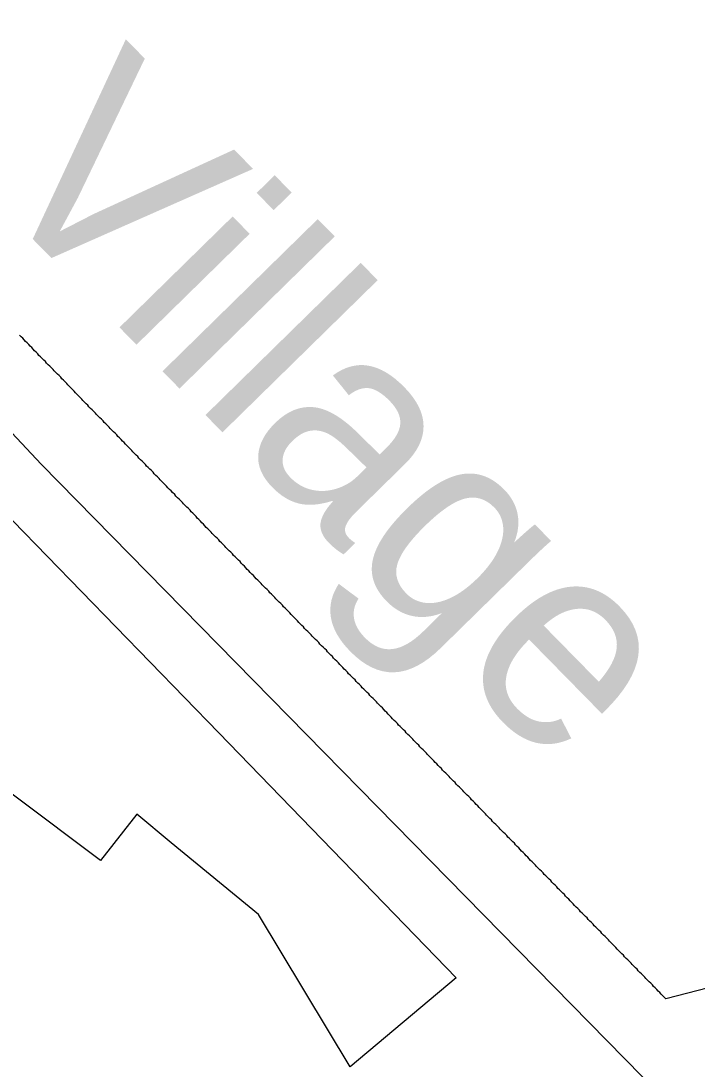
# Model space of a CAD drawing. Extents: x 2104537 to 2336408, y 34176 to 229611.
# Drawn here: x 2183207.7 to 2183518.8, y 71547.4 to 72030 of the extents above; entities that cross this region are included whole.
import ezdxf

# ---------------------------------------------------------------- set-up
doc = ezdxf.new("R2010")
doc.units = 0
for name, color, linetype in [('Exist Boundary Political City Limit New', 7, 'Continuous'), ('Exist Road Secondary Type 51 Attributed', 7, 'Continuous'), ('Exist Road Secondary Type 51 Label', 7, 'Continuous'), ('Map Preparation Boundary City Limit Buffer Line', 7, 'Continuous')]:
    doc.layers.add(name, color=color, linetype=linetype)

msp = doc.modelspace()

# ---------------------------------------------------------------- linework, layer by layer
at = {"layer": 'Exist Boundary Political City Limit New'}
for points in [[(2183298.75, 71702.18), (2183408, 71589.36), (2183359.25, 71548.39), (2183317, 71618.63), (2183276.75, 71651.64), (2183261, 71664.71), (2183244.25, 71643.39), (2183165.25, 71702.68), (2183129.25, 71729.64), (2183074.5, 71770.66), (2183001, 71874.84), (2183072, 71936.06), (2183073.25, 71934.68), (2183204, 71799.82), (2183298.75, 71702.18)], [(2183228.75, 71863.08), (2183228, 71863.81), (2183227.25, 71864.53), (2183226.5, 71865.24), (2183226, 71865.96), (2183225.25, 71866.68), (2183224.5, 71867.4), (2183223.75, 71868.11), (2183223, 71868.82), (2183222.5, 71869.54), (2183221.75, 71870.26), (2183221, 71870.99), (2183220.25, 71871.7), (2183219.5, 71872.42), (2183219, 71873.14), (2183218.25, 71873.85), (2183217.5, 71874.56), (2183216.75, 71875.28), (2183216, 71876), (2183215.5, 71876.72), (2183214.75, 71877.44), (2183214, 71878.16), (2183213.25, 71878.88), (2183212.75, 71879.58), (2183212, 71880.3), (2183211.25, 71881.02), (2183210.5, 71881.74), (2183209.75, 71882.46), (2183209.25, 71883.2), (2183208.5, 71883.9), (2183207.75, 71884.61), (2183207, 71885.32)], [(2183298, 71791.81), (2183297.25, 71792.52), (2183296.5, 71793.24), (2183295.75, 71793.96), (2183295.25, 71794.68), (2183294.5, 71795.4), (2183293.75, 71796.13), (2183293, 71796.82), (2183292.25, 71797.54), (2183291.75, 71798.26), (2183291, 71798.98), (2183290.25, 71799.7), (2183289.5, 71800.42), (2183288.75, 71801.11), (2183288.25, 71801.84), (2183287.5, 71802.56), (2183286.75, 71803.28), (2183286, 71804.01), (2183285.5, 71804.72), (2183284.75, 71805.43), (2183284, 71806.15), (2183283.25, 71806.86), (2183282.5, 71807.58), (2183282, 71808.3), (2183281.25, 71809.02), (2183280.5, 71809.73), (2183279.75, 71810.45), (2183279, 71811.17), (2183278.5, 71811.89), (2183277.5, 71812.89), (2183276.75, 71813.6), (2183276, 71814.32), (2183275.25, 71815.03), (2183274.75, 71815.75), (2183274, 71816.47), (2183273.25, 71817.19), (2183272.5, 71817.91), (2183271.75, 71818.63), (2183271.25, 71819.33), (2183270.5, 71820.05), (2183269.75, 71820.77), (2183269, 71821.49), (2183268.5, 71822.2), (2183267.75, 71822.93), (2183267, 71823.64), (2183266.25, 71824.35), (2183265.5, 71825.07), (2183265, 71825.79), (2183264.25, 71826.51), (2183263.5, 71827.23), (2183262.75, 71827.95), (2183262, 71828.67), (2183261.5, 71829.38), (2183260.75, 71830.08), (2183260, 71830.81), (2183259.25, 71831.53), (2183258.75, 71832.25), (2183258, 71832.96), (2183257.25, 71833.68), (2183256.5, 71834.4), (2183255.75, 71835.11), (2183255.25, 71835.83), (2183254.5, 71836.56), (2183253.75, 71837.27), (2183253, 71837.97), (2183252.25, 71838.7), (2183251.75, 71839.42), (2183251, 71840.14), (2183250.25, 71840.85), (2183249.5, 71841.57), (2183248.75, 71842.29), (2183248.25, 71843), (2183247.5, 71843.72), (2183246.75, 71844.44), (2183246, 71845.17), (2183245.5, 71845.88), (2183244.75, 71846.59), (2183244, 71847.31), (2183243.25, 71848.02), (2183242.5, 71848.74), (2183242, 71849.46), (2183241.25, 71850.18), (2183240.5, 71850.9), (2183239.75, 71851.61), (2183239, 71852.33), (2183238.5, 71853.04), (2183237.75, 71853.76), (2183237, 71854.48), (2183236.25, 71855.2), (2183235.75, 71855.92), (2183235, 71856.63), (2183234.25, 71857.35), (2183233.5, 71858.06), (2183232.75, 71858.78), (2183232.25, 71859.5), (2183231.5, 71860.22), (2183230.75, 71860.94), (2183230, 71861.66), (2183229.25, 71862.38), (2183228.75, 71863.08)], [(2183367, 71720.84), (2183366.25, 71721.56), (2183365.5, 71722.28), (2183364.75, 71723), (2183364.25, 71723.71), (2183363.5, 71724.43), (2183362.75, 71725.15), (2183362, 71725.86), (2183361.5, 71726.58), (2183360.75, 71727.29), (2183360, 71728.02), (2183359.25, 71728.74), (2183358.5, 71729.45), (2183358, 71730.17), (2183357.25, 71730.88), (2183356.5, 71731.59), (2183355.75, 71732.31), (2183355, 71733.03), (2183354.5, 71733.75), (2183353.75, 71734.46), (2183353, 71735.18), (2183352.25, 71735.9), (2183351.5, 71736.61), (2183351, 71737.33), (2183350.25, 71738.04), (2183349.5, 71738.76), (2183348.75, 71739.48), (2183348.25, 71740.2), (2183347.5, 71740.92), (2183346.75, 71741.63), (2183346, 71742.34), (2183345.25, 71743.06), (2183344.75, 71743.78), (2183344, 71744.5), (2183343.25, 71745.21), (2183342.5, 71745.93), (2183341.75, 71746.65), (2183341.25, 71747.36), (2183340.5, 71748.08), (2183339.75, 71748.8), (2183339, 71749.51), (2183338.25, 71750.24), (2183337.75, 71750.95), (2183337, 71751.67), (2183336.25, 71752.39), (2183335.5, 71753.09), (2183335, 71753.81), (2183334.25, 71754.53), (2183333.5, 71755.25), (2183332.75, 71755.97), (2183332, 71756.69), (2183331.5, 71757.4), (2183330.75, 71758.11), (2183330, 71758.83), (2183329.25, 71759.55), (2183328.5, 71760.26), (2183328, 71760.98), (2183327.25, 71761.7), (2183326.5, 71762.42), (2183325.75, 71763.14), (2183325, 71763.85), (2183324.5, 71764.56), (2183323.75, 71765.28), (2183323, 71766), (2183322.25, 71766.72), (2183321.75, 71767.44), (2183321, 71768.15), (2183320.25, 71768.86), (2183319.5, 71769.58), (2183318.75, 71770.3), (2183318.25, 71771.02), (2183317.5, 71771.74), (2183316.75, 71772.45), (2183316, 71773.17), (2183315.25, 71773.89), (2183314.75, 71774.6), (2183314, 71775.32), (2183313.25, 71776.03), (2183312.5, 71776.75), (2183311.75, 71777.47), (2183311.25, 71778.19), (2183310.5, 71778.92), (2183309.75, 71779.62), (2183309, 71780.33), (2183308.5, 71781.05), (2183307.75, 71781.77), (2183307, 71782.49), (2183306.25, 71783.21), (2183305.5, 71783.93), (2183305, 71784.64), (2183304.25, 71785.35), (2183303.5, 71786.07), (2183302.75, 71786.79), (2183302, 71787.51), (2183301.5, 71788.22), (2183300.75, 71788.94), (2183300, 71789.66), (2183299.25, 71790.38), (2183298.75, 71791.09), (2183298, 71791.81)], [(2183436, 71649.92), (2183435.25, 71650.64), (2183434.75, 71651.35), (2183434, 71652.07), (2183433.25, 71652.79), (2183432.5, 71653.5), (2183431.75, 71654.22), (2183431.25, 71654.94), (2183430.5, 71655.65), (2183429.75, 71656.36), (2183429, 71657.08), (2183428.25, 71657.81), (2183427.75, 71658.51), (2183427, 71659.24), (2183426.25, 71659.95), (2183425.5, 71660.68), (2183424.75, 71661.38), (2183424.25, 71662.09), (2183423.5, 71662.81), (2183422.75, 71663.53), (2183422, 71664.24), (2183421.5, 71664.96), (2183420.75, 71665.67), (2183420, 71666.4), (2183419.25, 71667.11), (2183418.5, 71667.82), (2183418, 71668.54), (2183417.25, 71669.27), (2183416.5, 71669.98), (2183415.75, 71670.7), (2183415, 71671.41), (2183414.5, 71672.13), (2183413.75, 71672.84), (2183413, 71673.55), (2183412.25, 71674.27), (2183411.5, 71674.99), (2183411, 71675.71), (2183410.25, 71676.43), (2183409.5, 71677.14), (2183408.75, 71677.85), (2183408, 71678.56), (2183407.5, 71679.29), (2183406.75, 71680), (2183406, 71680.72), (2183405.25, 71681.44), (2183404.75, 71682.17), (2183404, 71682.88), (2183403.25, 71683.58), (2183402.5, 71684.3), (2183401.75, 71685.02), (2183401.25, 71685.74), (2183400.5, 71686.45), (2183399.75, 71687.17), (2183399, 71687.89), (2183398.25, 71688.6), (2183397.75, 71689.32), (2183397, 71690.03), (2183396.25, 71690.75), (2183395.5, 71691.47), (2183394.75, 71692.2), (2183394.25, 71692.9), (2183393.5, 71693.61), (2183392.75, 71694.33), (2183392, 71695.05), (2183391.25, 71695.77), (2183390.75, 71696.48), (2183390, 71697.2), (2183389.25, 71697.92), (2183388.5, 71698.64), (2183388, 71699.35), (2183387.25, 71700.06), (2183386.5, 71700.78), (2183385.75, 71701.5), (2183385, 71702.22), (2183384.5, 71702.93), (2183383.75, 71703.65), (2183383, 71704.36), (2183382.25, 71705.08), (2183381.5, 71705.8), (2183381, 71706.51), (2183380.25, 71707.24), (2183379.5, 71707.95), (2183378.75, 71708.67), (2183378, 71709.39), (2183377.5, 71710.09), (2183376.75, 71710.81), (2183376, 71711.53), (2183375.25, 71712.25), (2183374.75, 71712.96), (2183374, 71713.68), (2183373.25, 71714.4), (2183372.5, 71715.11), (2183371.75, 71715.83), (2183371.25, 71716.54), (2183370.5, 71717.26), (2183369.75, 71717.98), (2183369, 71718.7), (2183368.25, 71719.42), (2183367.75, 71720.14), (2183367, 71720.84)], [(2183614.5, 71608.15), (2183504.5, 71579.74), (2183503.75, 71580.46), (2183503, 71581.18), (2183502.25, 71581.9), (2183501.75, 71582.6), (2183501, 71583.32), (2183500.25, 71584.04), (2183499.5, 71584.76), (2183498.75, 71585.47), (2183498.25, 71586.19), (2183497.5, 71586.92), (2183496.75, 71587.61), (2183496, 71588.33), (2183495.25, 71589.05), (2183494.75, 71589.77), (2183494, 71590.48), (2183493.25, 71591.2), (2183492.5, 71591.92), (2183491.75, 71592.64), (2183491.25, 71593.34), (2183490.5, 71594.06), (2183489.75, 71594.78), (2183489, 71595.49), (2183488.5, 71596.22), (2183487.75, 71596.93), (2183487, 71597.65), (2183486.25, 71598.35), (2183485.5, 71599.07), (2183485, 71599.79), (2183484.25, 71600.51), (2183483.5, 71601.21), (2183482.75, 71601.94), (2183482, 71602.67), (2183481.5, 71603.38), (2183480.75, 71604.08), (2183480, 71604.8), (2183479.25, 71605.52), (2183478.5, 71606.24), (2183478, 71606.95), (2183477.25, 71607.67), (2183476.5, 71608.39), (2183475.75, 71609.09), (2183475, 71609.81), (2183474.5, 71610.53), (2183473.75, 71611.25), (2183473, 71611.96), (2183472.25, 71612.68), (2183471.5, 71613.4), (2183471, 71614.11), (2183470.25, 71614.82), (2183469.5, 71615.54), (2183468.75, 71616.26), (2183468.25, 71616.99), (2183467.5, 71617.69), (2183466.75, 71618.42), (2183466, 71619.13), (2183465.25, 71619.84), (2183464.75, 71620.55), (2183464, 71621.27), (2183463.25, 71622), (2183462.5, 71622.71), (2183461.75, 71623.42), (2183461.25, 71624.14), (2183460.5, 71624.85), (2183459.75, 71625.57), (2183459, 71626.28), (2183458.25, 71626.99), (2183457.75, 71627.72), (2183457, 71628.44), (2183456.25, 71629.15), (2183455.5, 71629.86), (2183454.75, 71630.58), (2183454.25, 71631.3), (2183453.5, 71632.01), (2183452.75, 71632.73), (2183452, 71633.45), (2183451.5, 71634.17), (2183450.75, 71634.88), (2183450, 71635.59), (2183449.25, 71636.31), (2183448.5, 71637.03), (2183448, 71637.74), (2183447.25, 71638.46), (2183446.5, 71639.18), (2183445.75, 71639.89), (2183445, 71640.6), (2183444.5, 71641.32), (2183443.75, 71642.04), (2183443, 71642.76), (2183442.25, 71643.47), (2183441.5, 71644.19), (2183441, 71644.92), (2183440.25, 71645.62), (2183439.5, 71646.33), (2183438.75, 71647.05), (2183438, 71647.77), (2183437.5, 71648.49), (2183436.75, 71649.2), (2183436, 71649.92)]]:
    msp.add_lwpolyline(points, dxfattribs=at)
at = {"layer": 'Exist Road Secondary Type 51 Attributed'}
msp.add_lwpolyline([(2182977.9, 72081.46), (2183216.95, 71825.92), (2184039.04, 70987.86), (2184339.71, 70672.01), (2184496.71, 70511.17), (2184607.61, 70392.23), (2184691.07, 70299.58), (2184762.43, 70225.18)], dxfattribs=at)
at = {"layer": 'Map Preparation Boundary City Limit Buffer Line'}
for points in [[(2183298.75, 71702.18), (2183408, 71589.36), (2183359.25, 71548.39), (2183317, 71618.63), (2183276.75, 71651.64), (2183261, 71664.71), (2183244.25, 71643.39), (2183165.25, 71702.68), (2183129.25, 71729.64), (2183074.5, 71770.66), (2183001, 71874.84), (2183072, 71936.06), (2183073.25, 71934.68), (2183204, 71799.82), (2183298.75, 71702.18)], [(2183228.75, 71863.08), (2183228, 71863.81), (2183227.25, 71864.53), (2183226.5, 71865.24), (2183226, 71865.96), (2183225.25, 71866.68), (2183224.5, 71867.4), (2183223.75, 71868.11), (2183223, 71868.82), (2183222.5, 71869.54), (2183221.75, 71870.26), (2183221, 71870.99), (2183220.25, 71871.7), (2183219.5, 71872.42), (2183219, 71873.14), (2183218.25, 71873.85), (2183217.5, 71874.56), (2183216.75, 71875.28), (2183216, 71876), (2183215.5, 71876.72), (2183214.75, 71877.44), (2183214, 71878.16), (2183213.25, 71878.88), (2183212.75, 71879.58), (2183212, 71880.3), (2183211.25, 71881.02), (2183210.5, 71881.74), (2183209.75, 71882.46), (2183209.25, 71883.2), (2183208.5, 71883.9), (2183207.75, 71884.61), (2183207, 71885.32)], [(2183298, 71791.81), (2183297.25, 71792.52), (2183296.5, 71793.24), (2183295.75, 71793.96), (2183295.25, 71794.68), (2183294.5, 71795.4), (2183293.75, 71796.13), (2183293, 71796.82), (2183292.25, 71797.54), (2183291.75, 71798.26), (2183291, 71798.98), (2183290.25, 71799.7), (2183289.5, 71800.42), (2183288.75, 71801.11), (2183288.25, 71801.84), (2183287.5, 71802.56), (2183286.75, 71803.28), (2183286, 71804.01), (2183285.5, 71804.72), (2183284.75, 71805.43), (2183284, 71806.15), (2183283.25, 71806.86), (2183282.5, 71807.58), (2183282, 71808.3), (2183281.25, 71809.02), (2183280.5, 71809.73), (2183279.75, 71810.45), (2183279, 71811.17), (2183278.5, 71811.89), (2183277.5, 71812.89), (2183276.75, 71813.6), (2183276, 71814.32), (2183275.25, 71815.03), (2183274.75, 71815.75), (2183274, 71816.47), (2183273.25, 71817.19), (2183272.5, 71817.91), (2183271.75, 71818.63), (2183271.25, 71819.33), (2183270.5, 71820.05), (2183269.75, 71820.77), (2183269, 71821.49), (2183268.5, 71822.2), (2183267.75, 71822.93), (2183267, 71823.64), (2183266.25, 71824.35), (2183265.5, 71825.07), (2183265, 71825.79), (2183264.25, 71826.51), (2183263.5, 71827.23), (2183262.75, 71827.95), (2183262, 71828.67), (2183261.5, 71829.38), (2183260.75, 71830.08), (2183260, 71830.81), (2183259.25, 71831.53), (2183258.75, 71832.25), (2183258, 71832.96), (2183257.25, 71833.68), (2183256.5, 71834.4), (2183255.75, 71835.11), (2183255.25, 71835.83), (2183254.5, 71836.56), (2183253.75, 71837.27), (2183253, 71837.97), (2183252.25, 71838.7), (2183251.75, 71839.42), (2183251, 71840.14), (2183250.25, 71840.85), (2183249.5, 71841.57), (2183248.75, 71842.29), (2183248.25, 71843), (2183247.5, 71843.72), (2183246.75, 71844.44), (2183246, 71845.17), (2183245.5, 71845.88), (2183244.75, 71846.59), (2183244, 71847.31), (2183243.25, 71848.02), (2183242.5, 71848.74), (2183242, 71849.46), (2183241.25, 71850.18), (2183240.5, 71850.9), (2183239.75, 71851.61), (2183239, 71852.33), (2183238.5, 71853.04), (2183237.75, 71853.76), (2183237, 71854.48), (2183236.25, 71855.2), (2183235.75, 71855.92), (2183235, 71856.63), (2183234.25, 71857.35), (2183233.5, 71858.06), (2183232.75, 71858.78), (2183232.25, 71859.5), (2183231.5, 71860.22), (2183230.75, 71860.94), (2183230, 71861.66), (2183229.25, 71862.38), (2183228.75, 71863.08)], [(2183367, 71720.84), (2183366.25, 71721.56), (2183365.5, 71722.28), (2183364.75, 71723), (2183364.25, 71723.71), (2183363.5, 71724.43), (2183362.75, 71725.15), (2183362, 71725.86), (2183361.5, 71726.58), (2183360.75, 71727.29), (2183360, 71728.02), (2183359.25, 71728.74), (2183358.5, 71729.45), (2183358, 71730.17), (2183357.25, 71730.88), (2183356.5, 71731.59), (2183355.75, 71732.31), (2183355, 71733.03), (2183354.5, 71733.75), (2183353.75, 71734.46), (2183353, 71735.18), (2183352.25, 71735.9), (2183351.5, 71736.61), (2183351, 71737.33), (2183350.25, 71738.04), (2183349.5, 71738.76), (2183348.75, 71739.48), (2183348.25, 71740.2), (2183347.5, 71740.92), (2183346.75, 71741.63), (2183346, 71742.34), (2183345.25, 71743.06), (2183344.75, 71743.78), (2183344, 71744.5), (2183343.25, 71745.21), (2183342.5, 71745.93), (2183341.75, 71746.65), (2183341.25, 71747.36), (2183340.5, 71748.08), (2183339.75, 71748.8), (2183339, 71749.51), (2183338.25, 71750.24), (2183337.75, 71750.95), (2183337, 71751.67), (2183336.25, 71752.39), (2183335.5, 71753.09), (2183335, 71753.81), (2183334.25, 71754.53), (2183333.5, 71755.25), (2183332.75, 71755.97), (2183332, 71756.69), (2183331.5, 71757.4), (2183330.75, 71758.11), (2183330, 71758.83), (2183329.25, 71759.55), (2183328.5, 71760.26), (2183328, 71760.98), (2183327.25, 71761.7), (2183326.5, 71762.42), (2183325.75, 71763.14), (2183325, 71763.85), (2183324.5, 71764.56), (2183323.75, 71765.28), (2183323, 71766), (2183322.25, 71766.72), (2183321.75, 71767.44), (2183321, 71768.15), (2183320.25, 71768.86), (2183319.5, 71769.58), (2183318.75, 71770.3), (2183318.25, 71771.02), (2183317.5, 71771.74), (2183316.75, 71772.45), (2183316, 71773.17), (2183315.25, 71773.89), (2183314.75, 71774.6), (2183314, 71775.32), (2183313.25, 71776.03), (2183312.5, 71776.75), (2183311.75, 71777.47), (2183311.25, 71778.19), (2183310.5, 71778.92), (2183309.75, 71779.62), (2183309, 71780.33), (2183308.5, 71781.05), (2183307.75, 71781.77), (2183307, 71782.49), (2183306.25, 71783.21), (2183305.5, 71783.93), (2183305, 71784.64), (2183304.25, 71785.35), (2183303.5, 71786.07), (2183302.75, 71786.79), (2183302, 71787.51), (2183301.5, 71788.22), (2183300.75, 71788.94), (2183300, 71789.66), (2183299.25, 71790.38), (2183298.75, 71791.09), (2183298, 71791.81)], [(2183436, 71649.92), (2183435.25, 71650.64), (2183434.75, 71651.35), (2183434, 71652.07), (2183433.25, 71652.79), (2183432.5, 71653.5), (2183431.75, 71654.22), (2183431.25, 71654.94), (2183430.5, 71655.65), (2183429.75, 71656.36), (2183429, 71657.08), (2183428.25, 71657.81), (2183427.75, 71658.51), (2183427, 71659.24), (2183426.25, 71659.95), (2183425.5, 71660.68), (2183424.75, 71661.38), (2183424.25, 71662.09), (2183423.5, 71662.81), (2183422.75, 71663.53), (2183422, 71664.24), (2183421.5, 71664.96), (2183420.75, 71665.67), (2183420, 71666.4), (2183419.25, 71667.11), (2183418.5, 71667.82), (2183418, 71668.54), (2183417.25, 71669.27), (2183416.5, 71669.98), (2183415.75, 71670.7), (2183415, 71671.41), (2183414.5, 71672.13), (2183413.75, 71672.84), (2183413, 71673.55), (2183412.25, 71674.27), (2183411.5, 71674.99), (2183411, 71675.71), (2183410.25, 71676.43), (2183409.5, 71677.14), (2183408.75, 71677.85), (2183408, 71678.56), (2183407.5, 71679.29), (2183406.75, 71680), (2183406, 71680.72), (2183405.25, 71681.44), (2183404.75, 71682.17), (2183404, 71682.88), (2183403.25, 71683.58), (2183402.5, 71684.3), (2183401.75, 71685.02), (2183401.25, 71685.74), (2183400.5, 71686.45), (2183399.75, 71687.17), (2183399, 71687.89), (2183398.25, 71688.6), (2183397.75, 71689.32), (2183397, 71690.03), (2183396.25, 71690.75), (2183395.5, 71691.47), (2183394.75, 71692.2), (2183394.25, 71692.9), (2183393.5, 71693.61), (2183392.75, 71694.33), (2183392, 71695.05), (2183391.25, 71695.77), (2183390.75, 71696.48), (2183390, 71697.2), (2183389.25, 71697.92), (2183388.5, 71698.64), (2183388, 71699.35), (2183387.25, 71700.06), (2183386.5, 71700.78), (2183385.75, 71701.5), (2183385, 71702.22), (2183384.5, 71702.93), (2183383.75, 71703.65), (2183383, 71704.36), (2183382.25, 71705.08), (2183381.5, 71705.8), (2183381, 71706.51), (2183380.25, 71707.24), (2183379.5, 71707.95), (2183378.75, 71708.67), (2183378, 71709.39), (2183377.5, 71710.09), (2183376.75, 71710.81), (2183376, 71711.53), (2183375.25, 71712.25), (2183374.75, 71712.96), (2183374, 71713.68), (2183373.25, 71714.4), (2183372.5, 71715.11), (2183371.75, 71715.83), (2183371.25, 71716.54), (2183370.5, 71717.26), (2183369.75, 71717.98), (2183369, 71718.7), (2183368.25, 71719.42), (2183367.75, 71720.14), (2183367, 71720.84)], [(2183614.5, 71608.15), (2183504.5, 71579.74), (2183503.75, 71580.46), (2183503, 71581.18), (2183502.25, 71581.9), (2183501.75, 71582.6), (2183501, 71583.32), (2183500.25, 71584.04), (2183499.5, 71584.76), (2183498.75, 71585.47), (2183498.25, 71586.19), (2183497.5, 71586.92), (2183496.75, 71587.61), (2183496, 71588.33), (2183495.25, 71589.05), (2183494.75, 71589.77), (2183494, 71590.48), (2183493.25, 71591.2), (2183492.5, 71591.92), (2183491.75, 71592.64), (2183491.25, 71593.34), (2183490.5, 71594.06), (2183489.75, 71594.78), (2183489, 71595.49), (2183488.5, 71596.22), (2183487.75, 71596.93), (2183487, 71597.65), (2183486.25, 71598.35), (2183485.5, 71599.07), (2183485, 71599.79), (2183484.25, 71600.51), (2183483.5, 71601.21), (2183482.75, 71601.94), (2183482, 71602.67), (2183481.5, 71603.38), (2183480.75, 71604.08), (2183480, 71604.8), (2183479.25, 71605.52), (2183478.5, 71606.24), (2183478, 71606.95), (2183477.25, 71607.67), (2183476.5, 71608.39), (2183475.75, 71609.09), (2183475, 71609.81), (2183474.5, 71610.53), (2183473.75, 71611.25), (2183473, 71611.96), (2183472.25, 71612.68), (2183471.5, 71613.4), (2183471, 71614.11), (2183470.25, 71614.82), (2183469.5, 71615.54), (2183468.75, 71616.26), (2183468.25, 71616.99), (2183467.5, 71617.69), (2183466.75, 71618.42), (2183466, 71619.13), (2183465.25, 71619.84), (2183464.75, 71620.55), (2183464, 71621.27), (2183463.25, 71622), (2183462.5, 71622.71), (2183461.75, 71623.42), (2183461.25, 71624.14), (2183460.5, 71624.85), (2183459.75, 71625.57), (2183459, 71626.28), (2183458.25, 71626.99), (2183457.75, 71627.72), (2183457, 71628.44), (2183456.25, 71629.15), (2183455.5, 71629.86), (2183454.75, 71630.58), (2183454.25, 71631.3), (2183453.5, 71632.01), (2183452.75, 71632.73), (2183452, 71633.45), (2183451.5, 71634.17), (2183450.75, 71634.88), (2183450, 71635.59), (2183449.25, 71636.31), (2183448.5, 71637.03), (2183448, 71637.74), (2183447.25, 71638.46), (2183446.5, 71639.18), (2183445.75, 71639.89), (2183445, 71640.6), (2183444.5, 71641.32), (2183443.75, 71642.04), (2183443, 71642.76), (2183442.25, 71643.47), (2183441.5, 71644.19), (2183441, 71644.92), (2183440.25, 71645.62), (2183439.5, 71646.33), (2183438.75, 71647.05), (2183438, 71647.77), (2183437.5, 71648.49), (2183436.75, 71649.2), (2183436, 71649.92)]]:
    msp.add_lwpolyline(points, dxfattribs=at)

# ---------------------------------------------------------------- texts
at = {"layer": 'Exist Road Secondary Type 51 Label'}
msp.add_text('Village', height=95, rotation=314.4488, dxfattribs=at).set_placement((2183187.75, 71955.44))

doc.saveas('drawing.dxf')
